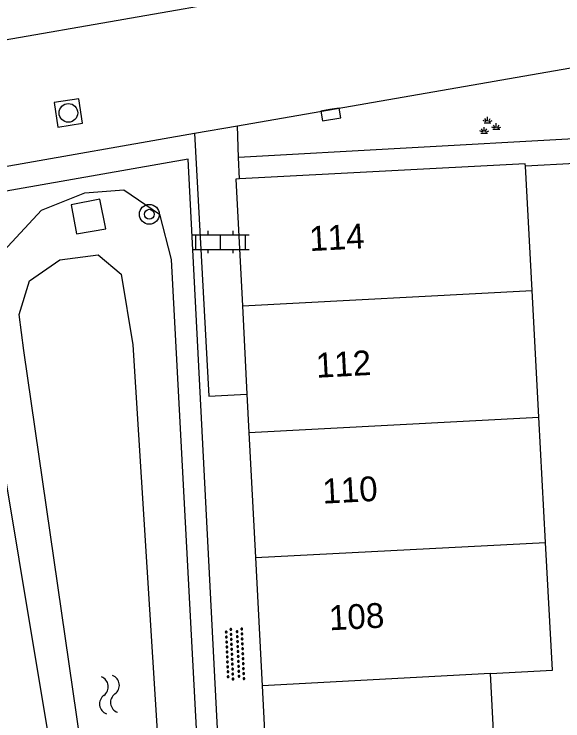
# Model space of a CAD drawing. Extents: x 125000 to 129004, y 397500 to 399008.
# Drawn here: x 127087.43 to 127109.58, y 398834.44 to 398862.93 of the extents above; entities that cross this region are included whole.
import ezdxf

# ---------------------------------------------------------------- set-up
doc = ezdxf.new("R2010")
doc.units = 0
for name, color, linetype in [('gg-afsc-faunaraster', 7, 'Continuous'), ('gg-afsc-hekwerk', 7, 'Continuous'), ('gg-anno-huisnummerreeks BGT', 7, 'Continuous'), ('gg-bbg-hoofdgebouw', 7, 'Continuous'), ('gg-bbg-tussenscheiding', 7, 'Continuous'), ('gg-knt-verharding', 7, 'Continuous'), ('gg-kntw-bovenkant insteek waterloop', 7, 'Continuous'), ('gg-kntw-waterlijn', 7, 'Continuous'), ('gg-kwrk-uitstroombak niveau min 01', 7, 'Continuous'), ('gt-grn-groengrens', 7, 'Continuous'), ('gt-symb-boom', 7, 'Continuous'), ('gt-symb-groenvak', 7, 'Continuous'), ('gt-symb-klinker verharding', 7, 'Continuous'), ('gt-symb-kolk', 7, 'Continuous'), ('gt-symb-overige verharding', 7, 'Continuous'), ('gt-symb-rioolschacht', 7, 'Continuous'), ('gt-symb-watersymbool', 7, 'Continuous')]:
    doc.layers.add(name, color=color, linetype=linetype)

# ---------------------------------------------------------------- blocks, each defined once
blk = doc.blocks.new('gt0-GRVAK')
at = {"layer": 'gt-symb-groenvak'}
for p, q in [((-0.091, 0.211), (-0.156, 0.322)), ((-0.047, 0.214), (-0.047, 0.393)), ((-0.004, 0.211), (0.061, 0.322)), ((-0.11, 0.189), (-0.228, 0.24)), ((-0.182, 0.153), (0.088, 0.153)), ((0.015, 0.189), (0.133, 0.24)), ((0.262, -0.052), (0.197, 0.059)), ((0.305, -0.049), (0.305, 0.13)), ((0.349, -0.052), (0.414, 0.059)), ((-0.245, -0.228), (-0.363, -0.177)), ((-0.318, -0.264), (-0.047, -0.264)), ((-0.226, -0.206), (-0.291, -0.095)), ((-0.183, -0.203), (-0.183, -0.024)), ((-0.139, -0.206), (-0.074, -0.095)), ((-0.12, -0.228), (-0.002, -0.177)), ((0.243, -0.074), (0.125, -0.023)), ((0.17, -0.11), (0.441, -0.11)), ((0.368, -0.074), (0.486, -0.023))]:
    blk.add_line(p, q, dxfattribs=at)
blk = doc.blocks.new('gt0-KOLK')
at = {"layer": 'gt-symb-kolk'}
blk.add_lwpolyline([(0, 0), (0.375, 0), (0.375, 0.4), (-0.375, 0.4), (-0.375, 0), (0, 0)], dxfattribs=at)
blk = doc.blocks.new('gt0-BOOM')
at = {"layer": 'gt-symb-boom'}
for radius in [0.4, 0.2]:
    blk.add_circle((0, 0), radius, dxfattribs=at)
blk = doc.blocks.new('gt0-KL1')
at = {"layer": 'gt-symb-klinker verharding'}
for p, q in [((-1.15, 0.3), (1.15, 0.3)), ((-1, -0.3), (-1, 0.3)), ((-0.5, 0.3), (-0.5, 0.45)), ((0, -0.3), (0, 0.3)), ((0.5, 0.3), (0.5, 0.45)), ((1, -0.3), (1, 0.3)), ((-1.15, -0.3), (1.15, -0.3)), ((-0.5, -0.45), (-0.5, -0.3)), ((0.5, -0.45), (0.5, -0.3))]:
    blk.add_line(p, q, dxfattribs=at)
blk = doc.blocks.new('gt0-RS')
at = {"layer": 'gt-symb-rioolschacht'}
blk.add_lwpolyline([(-0.5, -0.5), (0.5, -0.5), (0.5, 0.5), (-0.5, 0.5)], close=True, dxfattribs=at)
blk.add_circle((0, 0), 0.375, dxfattribs=at)
blk = doc.blocks.new('gt0-WA')
at = {"layer": 'gt-symb-watersymbool'}
for centre, start, end in [((-0.323, 0.022), 28.0725, 151.9275), ((0.427, 0.422), 208.0725, 331.9275), ((-0.323, -0.428), 28.0725, 151.9275), ((0.427, -0.028), 208.0725, 331.9275)]:
    blk.add_arc(centre, 0.425, start, end, dxfattribs=at)
blk = doc.blocks.new('gt0-OVH')
at = {"layer": 'gt-symb-overige verharding'}
for points in [[(-0.972, 0.298), (-0.967, 0.308), (-0.965, 0.319), (-0.966, 0.33), (-0.971, 0.34), (-0.978, 0.348), (-0.988, 0.353), (-0.999, 0.355), (-1.01, 0.354), (-1.02, 0.349), (-1.028, 0.342), (-1.033, 0.332), (-1.035, 0.321), (-1.034, 0.31), (-1.029, 0.3), (-1.022, 0.292), (-1.012, 0.287), (-1.001, 0.285), (-0.99, 0.286), (-0.98, 0.291)], [(-0.772, 0.298), (-0.767, 0.308), (-0.765, 0.319), (-0.766, 0.33), (-0.771, 0.34), (-0.778, 0.348), (-0.788, 0.353), (-0.799, 0.355), (-0.81, 0.354), (-0.82, 0.349), (-0.828, 0.342), (-0.833, 0.332), (-0.835, 0.321), (-0.834, 0.31), (-0.829, 0.3), (-0.822, 0.292), (-0.812, 0.287), (-0.801, 0.285), (-0.79, 0.286), (-0.78, 0.291)], [(-0.572, 0.298), (-0.567, 0.308), (-0.565, 0.319), (-0.566, 0.33), (-0.571, 0.34), (-0.578, 0.348), (-0.588, 0.353), (-0.599, 0.355), (-0.61, 0.354), (-0.62, 0.349), (-0.628, 0.342), (-0.633, 0.332), (-0.635, 0.321), (-0.634, 0.31), (-0.629, 0.3), (-0.622, 0.292), (-0.612, 0.287), (-0.601, 0.285), (-0.59, 0.286), (-0.58, 0.291)], [(-0.372, 0.298), (-0.367, 0.308), (-0.365, 0.319), (-0.366, 0.33), (-0.371, 0.34), (-0.378, 0.348), (-0.388, 0.353), (-0.399, 0.355), (-0.41, 0.354), (-0.42, 0.349), (-0.428, 0.342), (-0.433, 0.332), (-0.435, 0.321), (-0.434, 0.31), (-0.429, 0.3), (-0.422, 0.292), (-0.412, 0.287), (-0.401, 0.285), (-0.39, 0.286), (-0.38, 0.291)], [(-0.172, 0.298), (-0.167, 0.308), (-0.165, 0.319), (-0.166, 0.33), (-0.171, 0.34), (-0.178, 0.348), (-0.188, 0.353), (-0.199, 0.355), (-0.21, 0.354), (-0.22, 0.349), (-0.228, 0.342), (-0.233, 0.332), (-0.235, 0.321), (-0.234, 0.31), (-0.229, 0.3), (-0.222, 0.292), (-0.212, 0.287), (-0.201, 0.285), (-0.19, 0.286), (-0.18, 0.291)], [(0.028, 0.298), (0.033, 0.308), (0.035, 0.319), (0.034, 0.33), (0.029, 0.34), (0.022, 0.348), (0.012, 0.353), (0.001, 0.355), (-0.01, 0.354), (-0.02, 0.349), (-0.028, 0.342), (-0.033, 0.332), (-0.035, 0.321), (-0.034, 0.31), (-0.029, 0.3), (-0.022, 0.292), (-0.012, 0.287), (-0.001, 0.285), (0.01, 0.286), (0.02, 0.291)], [(0.228, 0.298), (0.233, 0.308), (0.235, 0.319), (0.234, 0.33), (0.229, 0.34), (0.222, 0.348), (0.212, 0.353), (0.201, 0.355), (0.19, 0.354), (0.18, 0.349), (0.172, 0.342), (0.167, 0.332), (0.165, 0.321), (0.166, 0.31), (0.171, 0.3), (0.178, 0.292), (0.188, 0.287), (0.199, 0.285), (0.21, 0.286), (0.22, 0.291)], [(0.428, 0.298), (0.433, 0.308), (0.435, 0.319), (0.434, 0.33), (0.429, 0.34), (0.422, 0.348), (0.412, 0.353), (0.401, 0.355), (0.39, 0.354), (0.38, 0.349), (0.372, 0.342), (0.367, 0.332), (0.365, 0.321), (0.366, 0.31), (0.371, 0.3), (0.378, 0.292), (0.388, 0.287), (0.399, 0.285), (0.41, 0.286), (0.42, 0.291)], [(0.628, 0.298), (0.633, 0.308), (0.635, 0.319), (0.634, 0.33), (0.629, 0.34), (0.622, 0.348), (0.612, 0.353), (0.601, 0.355), (0.59, 0.354), (0.58, 0.349), (0.572, 0.342), (0.567, 0.332), (0.565, 0.321), (0.566, 0.31), (0.571, 0.3), (0.578, 0.292), (0.588, 0.287), (0.599, 0.285), (0.61, 0.286), (0.62, 0.291)], [(0.828, 0.298), (0.833, 0.308), (0.835, 0.319), (0.834, 0.33), (0.829, 0.34), (0.822, 0.348), (0.812, 0.353), (0.801, 0.355), (0.79, 0.354), (0.78, 0.349), (0.772, 0.342), (0.767, 0.332), (0.765, 0.321), (0.766, 0.31), (0.771, 0.3), (0.778, 0.292), (0.788, 0.287), (0.799, 0.285), (0.81, 0.286), (0.82, 0.291)], [(1.028, 0.298), (1.033, 0.308), (1.035, 0.319), (1.034, 0.33), (1.029, 0.34), (1.022, 0.348), (1.012, 0.353), (1.001, 0.355), (0.99, 0.354), (0.98, 0.349), (0.972, 0.342), (0.967, 0.332), (0.965, 0.321), (0.966, 0.31), (0.971, 0.3), (0.978, 0.292), (0.988, 0.287), (0.999, 0.285), (1.01, 0.286), (1.02, 0.291)], [(-0.872, 0.106), (-0.867, 0.116), (-0.865, 0.126), (-0.866, 0.137), (-0.871, 0.147), (-0.878, 0.156), (-0.888, 0.161), (-0.899, 0.163), (-0.91, 0.162), (-0.92, 0.157), (-0.928, 0.15), (-0.933, 0.14), (-0.935, 0.129), (-0.934, 0.118), (-0.929, 0.108), (-0.922, 0.1), (-0.912, 0.095), (-0.901, 0.092), (-0.89, 0.094), (-0.88, 0.098)], [(-0.672, 0.106), (-0.667, 0.116), (-0.665, 0.126), (-0.666, 0.137), (-0.671, 0.147), (-0.678, 0.156), (-0.688, 0.161), (-0.699, 0.163), (-0.71, 0.162), (-0.72, 0.157), (-0.728, 0.15), (-0.733, 0.14), (-0.735, 0.129), (-0.734, 0.118), (-0.729, 0.108), (-0.722, 0.1), (-0.712, 0.095), (-0.701, 0.092), (-0.69, 0.094), (-0.68, 0.098)], [(-0.472, 0.106), (-0.467, 0.116), (-0.465, 0.126), (-0.466, 0.137), (-0.471, 0.147), (-0.478, 0.156), (-0.488, 0.161), (-0.499, 0.163), (-0.51, 0.162), (-0.52, 0.157), (-0.528, 0.15), (-0.533, 0.14), (-0.535, 0.129), (-0.534, 0.118), (-0.529, 0.108), (-0.522, 0.1), (-0.512, 0.095), (-0.501, 0.092), (-0.49, 0.094), (-0.48, 0.098)], [(-0.272, 0.106), (-0.267, 0.116), (-0.265, 0.126), (-0.266, 0.137), (-0.271, 0.147), (-0.278, 0.156), (-0.288, 0.161), (-0.299, 0.163), (-0.31, 0.162), (-0.32, 0.157), (-0.328, 0.15), (-0.333, 0.14), (-0.335, 0.129), (-0.334, 0.118), (-0.329, 0.108), (-0.322, 0.1), (-0.312, 0.095), (-0.301, 0.092), (-0.29, 0.094), (-0.28, 0.098)], [(-0.072, 0.106), (-0.067, 0.116), (-0.065, 0.126), (-0.066, 0.137), (-0.071, 0.147), (-0.078, 0.156), (-0.088, 0.161), (-0.099, 0.163), (-0.11, 0.162), (-0.12, 0.157), (-0.128, 0.15), (-0.133, 0.14), (-0.135, 0.129), (-0.134, 0.118), (-0.129, 0.108), (-0.122, 0.1), (-0.112, 0.095), (-0.101, 0.092), (-0.09, 0.094), (-0.08, 0.098)], [(0.128, 0.106), (0.133, 0.116), (0.135, 0.126), (0.134, 0.137), (0.129, 0.147), (0.122, 0.156), (0.112, 0.161), (0.101, 0.163), (0.09, 0.162), (0.08, 0.157), (0.072, 0.15), (0.067, 0.14), (0.065, 0.129), (0.066, 0.118), (0.071, 0.108), (0.078, 0.1), (0.088, 0.095), (0.099, 0.092), (0.11, 0.094), (0.12, 0.098)], [(0.328, 0.106), (0.333, 0.116), (0.335, 0.126), (0.334, 0.137), (0.329, 0.147), (0.322, 0.156), (0.312, 0.161), (0.301, 0.163), (0.29, 0.162), (0.28, 0.157), (0.272, 0.15), (0.267, 0.14), (0.265, 0.129), (0.266, 0.118), (0.271, 0.108), (0.278, 0.1), (0.288, 0.095), (0.299, 0.092), (0.31, 0.094), (0.32, 0.098)], [(0.528, 0.106), (0.533, 0.116), (0.535, 0.126), (0.534, 0.137), (0.529, 0.147), (0.522, 0.156), (0.512, 0.161), (0.501, 0.163), (0.49, 0.162), (0.48, 0.157), (0.472, 0.15), (0.467, 0.14), (0.465, 0.129), (0.466, 0.118), (0.471, 0.108), (0.478, 0.1), (0.488, 0.095), (0.499, 0.092), (0.51, 0.094), (0.52, 0.098)], [(0.728, 0.106), (0.733, 0.116), (0.735, 0.126), (0.734, 0.137), (0.729, 0.147), (0.722, 0.156), (0.712, 0.161), (0.701, 0.163), (0.69, 0.162), (0.68, 0.157), (0.672, 0.15), (0.667, 0.14), (0.665, 0.129), (0.666, 0.118), (0.671, 0.108), (0.678, 0.1), (0.688, 0.095), (0.699, 0.092), (0.71, 0.094), (0.72, 0.098)], [(0.928, 0.106), (0.933, 0.116), (0.935, 0.126), (0.934, 0.137), (0.929, 0.147), (0.922, 0.156), (0.912, 0.161), (0.901, 0.163), (0.89, 0.162), (0.88, 0.157), (0.872, 0.15), (0.867, 0.14), (0.865, 0.129), (0.866, 0.118), (0.871, 0.108), (0.878, 0.1), (0.888, 0.095), (0.899, 0.092), (0.91, 0.094), (0.92, 0.098)], [(-0.972, -0.142), (-0.967, -0.132), (-0.965, -0.121), (-0.966, -0.11), (-0.971, -0.1), (-0.978, -0.092), (-0.988, -0.087), (-0.999, -0.085), (-1.01, -0.086), (-1.02, -0.091), (-1.028, -0.098), (-1.033, -0.108), (-1.035, -0.119), (-1.034, -0.13), (-1.029, -0.14), (-1.022, -0.148), (-1.012, -0.153), (-1.001, -0.155), (-0.99, -0.154), (-0.98, -0.149)], [(-0.872, -0.334), (-0.867, -0.324), (-0.865, -0.314), (-0.866, -0.303), (-0.871, -0.293), (-0.878, -0.284), (-0.888, -0.279), (-0.899, -0.277), (-0.91, -0.278), (-0.92, -0.283), (-0.928, -0.29), (-0.933, -0.3), (-0.935, -0.311), (-0.934, -0.322), (-0.929, -0.332), (-0.922, -0.34), (-0.912, -0.345), (-0.901, -0.348), (-0.89, -0.346), (-0.88, -0.342)], [(-0.772, -0.142), (-0.767, -0.132), (-0.765, -0.121), (-0.766, -0.11), (-0.771, -0.1), (-0.778, -0.092), (-0.788, -0.087), (-0.799, -0.085), (-0.81, -0.086), (-0.82, -0.091), (-0.828, -0.098), (-0.833, -0.108), (-0.835, -0.119), (-0.834, -0.13), (-0.829, -0.14), (-0.822, -0.148), (-0.812, -0.153), (-0.801, -0.155), (-0.79, -0.154), (-0.78, -0.149)], [(-0.672, -0.334), (-0.667, -0.324), (-0.665, -0.314), (-0.666, -0.303), (-0.671, -0.293), (-0.678, -0.284), (-0.688, -0.279), (-0.699, -0.277), (-0.71, -0.278), (-0.72, -0.283), (-0.728, -0.29), (-0.733, -0.3), (-0.735, -0.311), (-0.734, -0.322), (-0.729, -0.332), (-0.722, -0.34), (-0.712, -0.345), (-0.701, -0.348), (-0.69, -0.346), (-0.68, -0.342)], [(-0.572, -0.142), (-0.567, -0.132), (-0.565, -0.121), (-0.566, -0.11), (-0.571, -0.1), (-0.578, -0.092), (-0.588, -0.087), (-0.599, -0.085), (-0.61, -0.086), (-0.62, -0.091), (-0.628, -0.098), (-0.633, -0.108), (-0.635, -0.119), (-0.634, -0.13), (-0.629, -0.14), (-0.622, -0.148), (-0.612, -0.153), (-0.601, -0.155), (-0.59, -0.154), (-0.58, -0.149)], [(-0.472, -0.334), (-0.467, -0.324), (-0.465, -0.314), (-0.466, -0.303), (-0.471, -0.293), (-0.478, -0.284), (-0.488, -0.279), (-0.499, -0.277), (-0.51, -0.278), (-0.52, -0.283), (-0.528, -0.29), (-0.533, -0.3), (-0.535, -0.311), (-0.534, -0.322), (-0.529, -0.332), (-0.522, -0.34), (-0.512, -0.345), (-0.501, -0.348), (-0.49, -0.346), (-0.48, -0.342)], [(-0.372, -0.142), (-0.367, -0.132), (-0.365, -0.121), (-0.366, -0.11), (-0.371, -0.1), (-0.378, -0.092), (-0.388, -0.087), (-0.399, -0.085), (-0.41, -0.086), (-0.42, -0.091), (-0.428, -0.098), (-0.433, -0.108), (-0.435, -0.119), (-0.434, -0.13), (-0.429, -0.14), (-0.422, -0.148), (-0.412, -0.153), (-0.401, -0.155), (-0.39, -0.154), (-0.38, -0.149)], [(-0.272, -0.334), (-0.267, -0.324), (-0.265, -0.314), (-0.266, -0.303), (-0.271, -0.293), (-0.278, -0.284), (-0.288, -0.279), (-0.299, -0.277), (-0.31, -0.278), (-0.32, -0.283), (-0.328, -0.29), (-0.333, -0.3), (-0.335, -0.311), (-0.334, -0.322), (-0.329, -0.332), (-0.322, -0.34), (-0.312, -0.345), (-0.301, -0.348), (-0.29, -0.346), (-0.28, -0.342)], [(-0.172, -0.142), (-0.167, -0.132), (-0.165, -0.121), (-0.166, -0.11), (-0.171, -0.1), (-0.178, -0.092), (-0.188, -0.087), (-0.199, -0.085), (-0.21, -0.086), (-0.22, -0.091), (-0.228, -0.098), (-0.233, -0.108), (-0.235, -0.119), (-0.234, -0.13), (-0.229, -0.14), (-0.222, -0.148), (-0.212, -0.153), (-0.201, -0.155), (-0.19, -0.154), (-0.18, -0.149)], [(-0.072, -0.334), (-0.067, -0.324), (-0.065, -0.314), (-0.066, -0.303), (-0.071, -0.293), (-0.078, -0.284), (-0.088, -0.279), (-0.099, -0.277), (-0.11, -0.278), (-0.12, -0.283), (-0.128, -0.29), (-0.133, -0.3), (-0.135, -0.311), (-0.134, -0.322), (-0.129, -0.332), (-0.122, -0.34), (-0.112, -0.345), (-0.101, -0.348), (-0.09, -0.346), (-0.08, -0.342)], [(0.028, -0.142), (0.033, -0.132), (0.035, -0.121), (0.034, -0.11), (0.029, -0.1), (0.022, -0.092), (0.012, -0.087), (0.001, -0.085), (-0.01, -0.086), (-0.02, -0.091), (-0.028, -0.098), (-0.033, -0.108), (-0.035, -0.119), (-0.034, -0.13), (-0.029, -0.14), (-0.022, -0.148), (-0.012, -0.153), (-0.001, -0.155), (0.01, -0.154), (0.02, -0.149)], [(0.128, -0.334), (0.133, -0.324), (0.135, -0.314), (0.134, -0.303), (0.129, -0.293), (0.122, -0.284), (0.112, -0.279), (0.101, -0.277), (0.09, -0.278), (0.08, -0.283), (0.072, -0.29), (0.067, -0.3), (0.065, -0.311), (0.066, -0.322), (0.071, -0.332), (0.078, -0.34), (0.088, -0.345), (0.099, -0.348), (0.11, -0.346), (0.12, -0.342)], [(0.228, -0.142), (0.233, -0.132), (0.235, -0.121), (0.234, -0.11), (0.229, -0.1), (0.222, -0.092), (0.212, -0.087), (0.201, -0.085), (0.19, -0.086), (0.18, -0.091), (0.172, -0.098), (0.167, -0.108), (0.165, -0.119), (0.166, -0.13), (0.171, -0.14), (0.178, -0.148), (0.188, -0.153), (0.199, -0.155), (0.21, -0.154), (0.22, -0.149)], [(0.328, -0.334), (0.333, -0.324), (0.335, -0.314), (0.334, -0.303), (0.329, -0.293), (0.322, -0.284), (0.312, -0.279), (0.301, -0.277), (0.29, -0.278), (0.28, -0.283), (0.272, -0.29), (0.267, -0.3), (0.265, -0.311), (0.266, -0.322), (0.271, -0.332), (0.278, -0.34), (0.288, -0.345), (0.299, -0.348), (0.31, -0.346), (0.32, -0.342)], [(0.428, -0.142), (0.433, -0.132), (0.435, -0.121), (0.434, -0.11), (0.429, -0.1), (0.422, -0.092), (0.412, -0.087), (0.401, -0.085), (0.39, -0.086), (0.38, -0.091), (0.372, -0.098), (0.367, -0.108), (0.365, -0.119), (0.366, -0.13), (0.371, -0.14), (0.378, -0.148), (0.388, -0.153), (0.399, -0.155), (0.41, -0.154), (0.42, -0.149)], [(0.528, -0.334), (0.533, -0.324), (0.535, -0.314), (0.534, -0.303), (0.529, -0.293), (0.522, -0.284), (0.512, -0.279), (0.501, -0.277), (0.49, -0.278), (0.48, -0.283), (0.472, -0.29), (0.467, -0.3), (0.465, -0.311), (0.466, -0.322), (0.471, -0.332), (0.478, -0.34), (0.488, -0.345), (0.499, -0.348), (0.51, -0.346), (0.52, -0.342)], [(0.628, -0.142), (0.633, -0.132), (0.635, -0.121), (0.634, -0.11), (0.629, -0.1), (0.622, -0.092), (0.612, -0.087), (0.601, -0.085), (0.59, -0.086), (0.58, -0.091), (0.572, -0.098), (0.567, -0.108), (0.565, -0.119), (0.566, -0.13), (0.571, -0.14), (0.578, -0.148), (0.588, -0.153), (0.599, -0.155), (0.61, -0.154), (0.62, -0.149)], [(0.728, -0.334), (0.733, -0.324), (0.735, -0.314), (0.734, -0.303), (0.729, -0.293), (0.722, -0.284), (0.712, -0.279), (0.701, -0.277), (0.69, -0.278), (0.68, -0.283), (0.672, -0.29), (0.667, -0.3), (0.665, -0.311), (0.666, -0.322), (0.671, -0.332), (0.678, -0.34), (0.688, -0.345), (0.699, -0.348), (0.71, -0.346), (0.72, -0.342)], [(0.828, -0.142), (0.833, -0.132), (0.835, -0.121), (0.834, -0.11), (0.829, -0.1), (0.822, -0.092), (0.812, -0.087), (0.801, -0.085), (0.79, -0.086), (0.78, -0.091), (0.772, -0.098), (0.767, -0.108), (0.765, -0.119), (0.766, -0.13), (0.771, -0.14), (0.778, -0.148), (0.788, -0.153), (0.799, -0.155), (0.81, -0.154), (0.82, -0.149)], [(0.928, -0.334), (0.933, -0.324), (0.935, -0.314), (0.934, -0.303), (0.929, -0.293), (0.922, -0.284), (0.912, -0.279), (0.901, -0.277), (0.89, -0.278), (0.88, -0.283), (0.872, -0.29), (0.867, -0.3), (0.865, -0.311), (0.866, -0.322), (0.871, -0.332), (0.878, -0.34), (0.888, -0.345), (0.899, -0.348), (0.91, -0.346), (0.92, -0.342)], [(1.028, -0.142), (1.033, -0.132), (1.035, -0.121), (1.034, -0.11), (1.029, -0.1), (1.022, -0.092), (1.012, -0.087), (1.001, -0.085), (0.99, -0.086), (0.98, -0.091), (0.972, -0.098), (0.967, -0.108), (0.965, -0.119), (0.966, -0.13), (0.971, -0.14), (0.978, -0.148), (0.988, -0.153), (0.999, -0.155), (1.01, -0.154), (1.02, -0.149)]]:
    blk.add_lwpolyline(points, close=True, dxfattribs=at)

msp = doc.modelspace()

# ---------------------------------------------------------------- linework, layer by layer
at = {"layer": 'gg-afsc-faunaraster'}
msp.add_lwpolyline([(127096.55, 398816.378), (127094.451, 398857.074), (127082.667, 398855.011), (127079.198, 398851.296)], dxfattribs=at)
at = {"layer": 'gg-afsc-hekwerk'}
msp.add_line((127110.072, 398856.905), (127108.065, 398856.8), dxfattribs=at)
at = {"layer": 'gg-bbg-hoofdgebouw'}
for p, q in [((127108.336, 398851.78), (127108.065, 398856.8)), ((127108.611, 398846.674), (127108.336, 398851.78)), ((127096.646, 398851.172), (127096.831, 398847.602)), ((127096.831, 398847.602), (127096.911, 398846.065)), ((127108.883, 398841.632), (127108.611, 398846.674)), ((127096.911, 398846.065), (127097.174, 398841.023)), ((127097.174, 398841.023), (127097.442, 398835.853)), ((127107.109, 398827.666), (127106.653, 398836.349)), ((127097.442, 398835.853), (127097.893, 398827.187))]:
    msp.add_line(p, q, dxfattribs=at)
for points in [[(127108.065, 398856.8), (127108.06, 398856.893), (127096.527, 398856.286)], [(127096.527, 398856.286), (127096.38, 398856.278), (127096.646, 398851.172)], [(127106.653, 398836.349), (127109.16, 398836.484), (127108.883, 398841.632)]]:
    msp.add_lwpolyline(points, dxfattribs=at)
at = {"layer": 'gg-bbg-tussenscheiding'}
for p, q in [((127096.646, 398851.172), (127108.336, 398851.78)), ((127096.911, 398846.065), (127108.611, 398846.674)), ((127097.174, 398841.023), (127108.883, 398841.632)), ((127106.653, 398836.349), (127097.442, 398835.853))]:
    msp.add_line(p, q, dxfattribs=at)
at = {"layer": 'gg-knt-verharding'}
for p, q in [((127097.589, 398863.713), (127080.416, 398860.715)), ((127094.708, 398858.125), (127096.445, 398858.427)), ((127096.494, 398857.141), (127096.445, 398858.427)), ((127081.727, 398855.858), (127094.708, 398858.125)), ((127096.527, 398856.286), (127096.494, 398857.141))]:
    msp.add_line(p, q, dxfattribs=at)
for points in [[(127096.445, 398858.427), (127111.988, 398861.129), (127113.226, 398861.364), (127114.146, 398861.256)], [(127094.708, 398858.125), (127095.285, 398847.522), (127096.831, 398847.602)]]:
    msp.add_lwpolyline(points, dxfattribs=at)
at = {"layer": 'gg-kntw-bovenkant insteek waterloop'}
msp.add_lwpolyline([(127096.629, 398799.556), (127094.97, 398799.09), (127093.127, 398809.447), (127091.164, 398823.938), (127090.074, 398826.333), (127086.412, 398848.222), (127086.113, 398850.618), (127087.004, 398853.375), (127088.537, 398855.029), (127090.287, 398855.724), (127091.856, 398855.849), (127093.3, 398854.859), (127093.774, 398853.03), (127096.629, 398799.556)], dxfattribs=at)
at = {"layer": 'gg-kntw-waterlijn'}
msp.add_lwpolyline([(127090.575, 398830.423), (127087.823, 398849.371), (127087.631, 398850.823), (127088.05, 398852.17), (127089.274, 398853.027), (127090.83, 398853.219), (127091.756, 398852.45), (127092.228, 398849.598), (127093.464, 398829.96), (127094.919, 398806.83), (127095.702, 398800.706), (127095.16, 398800.706), (127093.627, 398810.519), (127092.34, 398821.255), (127091.457, 398829.428), (127090.575, 398830.423)], dxfattribs=at)
at = {"layer": 'gg-kwrk-uitstroombak niveau min 01'}
msp.add_lwpolyline([(127090.892, 398855.463), (127089.734, 398855.244), (127089.948, 398854.064), (127091.134, 398854.273), (127090.892, 398855.463)], dxfattribs=at)
at = {"layer": 'gt-grn-groengrens'}
msp.add_line((127110.02, 398857.899), (127096.494, 398857.141), dxfattribs=at)

# ---------------------------------------------------------------- block references
at = {"layer": 'gt-symb-boom'}
msp.add_blockref('gt0-BOOM', (127092.89, 398854.858), dxfattribs=at)
at = {"layer": 'gt-symb-groenvak'}
msp.add_blockref('gt0-GRVAK', (127106.588, 398858.397), dxfattribs=at)
at = {"layer": 'gt-symb-klinker verharding'}
msp.add_blockref('gt0-KL1', (127095.767, 398853.735), dxfattribs=at)
at = {"layer": 'gt-symb-kolk', "rotation": -170.1224405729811}
msp.add_blockref('gt0-KOLK', (127100.175, 398859.077), dxfattribs=at)
at = {"layer": 'gt-symb-overige verharding', "rotation": -87.47809205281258}
msp.add_blockref('gt0-OVH', (127096.343, 398837.129), dxfattribs=at)
at = {"layer": 'gt-symb-rioolschacht', "rotation": 8.520391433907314}
msp.add_blockref('gt0-RS', (127089.625, 398858.945), dxfattribs=at)
at = {"layer": 'gt-symb-watersymbool', "rotation": -82.41293092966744}
msp.add_blockref('gt0-WA', (127091.276, 398835.548), dxfattribs=at)

# ---------------------------------------------------------------- texts
at = {"layer": 'gg-anno-huisnummerreeks BGT'}
for s, p in [('114', (127099.37, 398853.373)), ('112', (127099.635, 398848.267)), ('110', (127099.899, 398843.192)), ('108', (127100.165, 398838.086))]:
    msp.add_text(s, height=1, rotation=3, dxfattribs=at).set_placement(p)

doc.saveas('drawing.dxf')
